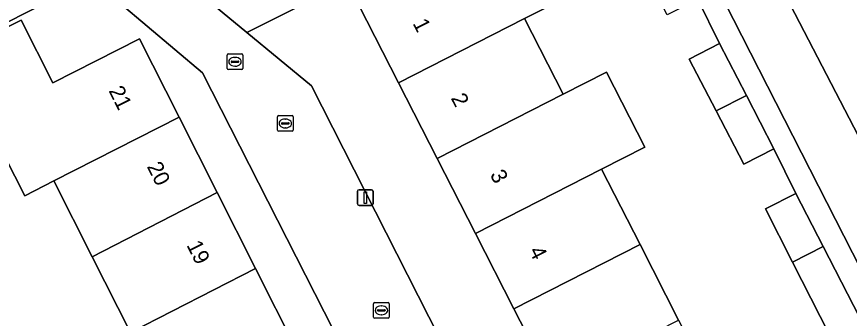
# Model space of a CAD drawing. Extents: x 158455 to 159797, y 387218 to 388672.
# Drawn here: x 159101.4 to 159154.6, y 387798.8 to 387818.1 of the extents above; entities that cross this region are included whole.
import ezdxf

# ---------------------------------------------------------------- set-up
doc = ezdxf.new("R2010")
doc.units = 0
for name, color, linetype in [('IMGEO_Erf', 7, 'Continuous'), ('IMGEO_Fietspad_gesloten', 7, 'Continuous'), ('IMGEO_Groenvoorziening', 7, 'Continuous'), ('IMGEO_Kolk', 7, 'Continuous'), ('IMGEO_Lichtmast', 7, 'Continuous'), ('IMGEO_Pand', 7, 'Continuous'), ('IMGEO_Pand_nummerreeks', 7, 'Continuous'), ('IMGEO_Rijbaan_lokaal_open', 7, 'Continuous'), ('IMGEO_Rioolput', 7, 'Continuous'), ('IMGEO_Voetpad_open', 7, 'Continuous')]:
    doc.layers.add(name, color=color, linetype=linetype)

msp = doc.modelspace()

# ---------------------------------------------------------------- linework, layer by layer
at = {"layer": 'IMGEO_Erf'}
for points in [[(159146.109, 387812.044), (159144.392, 387815.364), (159146.317, 387816.36), (159144.939, 387819.187), (159142.986, 387818.194), (159141.208, 387821.689), (159139.528, 387824.991), (159141.481, 387825.985), (159139.958, 387828.977), (159116.125, 387817.059), (159120.254, 387813.644), (159132.515, 387789.507), (159138.053, 387788.417), (159146.708, 387792.828), (159151.715, 387795.38), (159152.685, 387793.738), (159151.264, 387796.527), (159153.42, 387797.626), (159152.764, 387798.913), (159150.989, 387802.397), (159149.261, 387805.786), (159151.202, 387806.775), (159149.795, 387809.636), (159147.87, 387808.64)], [(159138.786, 387808.322), (159141.247, 387803.508), (159143.709, 387798.694), (159146.296, 387793.634), (159138.246, 387789.518), (159135.65, 387794.595), (159133.186, 387799.414), (159130.726, 387804.225), (159128.279, 387809.011), (159125.814, 387813.833), (159123.278, 387818.793), (159131.328, 387822.909), (159133.402, 387823.97), (159134.513, 387823.582), (159136.666, 387819.371), (159133.867, 387817.943), (159136.329, 387813.128), (159139.097, 387814.534), (159141.542, 387809.723)], [(159113.282, 387814.48), (159106.206, 387820.459), (159092.791, 387813.673), (159094.46, 387810.225), (159092.457, 387809.255), (159095.646, 387802.766), (159096.135, 387800.968), (159098.415, 387801.099), (159098.562, 387798.543), (159098.849, 387793.531), (159096.569, 387793.4), (159096.854, 387788.441), (159100.741, 387788.649), (159100.859, 387786.445), (159103.731, 387786.611), (159109.748, 387786.958), (159109.459, 387790.338), (159122.076, 387796.798), (159122.24, 387796.882)], [(159099.358, 387811.655), (159098.477, 387811.21), (159096.457, 387815.209), (159101.688, 387817.851), (159103.708, 387813.852), (159109.259, 387816.656), (159111.784, 387811.658), (159114.224, 387806.828), (159116.674, 387801.979), (159119.248, 387796.884), (159111.233, 387792.835), (159109.221, 387791.818), (159109.208, 387790.967), (159105.295, 387790.761), (159103.165, 387794.978), (159106.053, 387796.436), (159108.73, 387797.788), (159108.673, 387797.901), (159106.231, 387802.735), (159103.787, 387807.574), (159101.927, 387806.624)]]:
    msp.add_lwpolyline(points, close=True, dxfattribs=at)
at = {"layer": 'IMGEO_Fietspad_gesloten'}
msp.add_lwpolyline([(159122.088, 387884.38), (159118.274, 387882.287), (159123.298, 387872.418), (159125.25, 387868.582), (159138.689, 387842.381), (159140.744, 387838.345), (159142.468, 387834.978), (159160.411, 387800.428), (159161.298, 387798.72), (159161.45, 387798.427), (159170.209, 387780.879), (159174.688, 387783.205), (159166.352, 387798.789), (159151.43, 387828.052), (159150.589, 387829.666), (159141.895, 387846.356), (159141.306, 387847.487), (159125.534, 387877.765)], close=True, dxfattribs=at)
at = {"layer": 'IMGEO_Groenvoorziening'}
msp.add_lwpolyline([(159142.468, 387834.978), (159139.309, 387833.422), (159141.242, 387829.632), (159156.997, 387798.734), (159160.411, 387800.428)], close=True, dxfattribs=at)
at = {"layer": 'IMGEO_Kolk'}
for p, q in [((159114.934, 387815.688), (159115.786, 387815.688)), ((159114.859, 387814.762), (159114.859, 387815.614)), ((159115.118, 387815.182), (159115.118, 387815.194)), ((159115.556, 387815.145), (159115.158, 387815.145)), ((159115.161, 387815.231), (159115.559, 387815.231)), ((159115.347, 387815.468), (159115.372, 387815.468)), ((159115.602, 387815.194), (159115.602, 387815.182)), ((159115.86, 387815.614), (159115.86, 387814.762)), ((159115.786, 387814.688), (159114.934, 387814.688)), ((159115.37, 387814.908), (159115.345, 387814.908)), ((159124.217, 387798.884), (159124.217, 387799.736)), ((159124.292, 387799.81), (159125.144, 387799.81)), ((159125.218, 387799.736), (159125.218, 387798.884)), ((159124.476, 387799.304), (159124.476, 387799.316)), ((159124.914, 387799.267), (159124.516, 387799.267)), ((159124.519, 387799.353), (159124.917, 387799.353)), ((159124.705, 387799.59), (159124.73, 387799.59)), ((159124.96, 387799.316), (159124.96, 387799.304)), ((159125.144, 387798.81), (159124.292, 387798.81)), ((159124.728, 387799.03), (159124.703, 387799.03))]:
    msp.add_line(p, q, dxfattribs=at)
for points in [[(159114.934, 387815.688), (159115.786, 387815.688)], [(159114.859, 387814.762), (159114.859, 387815.614)], [(159115.86, 387815.614), (159115.86, 387814.762)], [(159115.786, 387814.688), (159114.934, 387814.688)], [(159124.217, 387798.884), (159124.217, 387799.736)], [(159124.292, 387799.81), (159125.144, 387799.81)], [(159125.218, 387799.736), (159125.218, 387798.884)], [(159125.144, 387798.81), (159124.292, 387798.81)]]:
    msp.add_lwpolyline(points, dxfattribs=at)
for centre, radius, start, end in [((159114.936, 387815.612), 0.0765, 91.552, 178.448), ((159114.936, 387815.612), 0.0765, 91.552, 178.448), ((159115.784, 387815.612), 0.0765, 1.552, 88.448), ((159115.784, 387815.612), 0.0765, 1.552, 88.448), ((159115.158, 387815.191), 0.0403, 85.8775, 175.7526), ((159115.155, 387815.181), 0.0366, 178.938, 274.7102), ((159115.559, 387815.188), 0.043, 264.8664, 352.4533), ((159115.563, 387815.193), 0.0386, 1.7309, 96.639), ((159114.936, 387814.764), 0.0765, 181.552, 268.448), ((159114.936, 387814.764), 0.0765, 181.552, 268.448), ((159115.784, 387814.764), 0.0765, 271.552, 358.448), ((159115.784, 387814.764), 0.0765, 271.552, 358.448), ((159124.294, 387799.734), 0.0765, 91.552, 178.448), ((159124.294, 387799.734), 0.0765, 91.552, 178.448), ((159125.142, 387799.734), 0.0765, 1.552, 88.448), ((159125.142, 387799.734), 0.0765, 1.552, 88.448), ((159124.516, 387799.313), 0.0403, 85.8775, 175.7526), ((159124.513, 387799.303), 0.0366, 178.938, 274.7102), ((159124.917, 387799.31), 0.043, 264.8664, 352.4533), ((159124.921, 387799.315), 0.0386, 1.7309, 96.639), ((159124.294, 387798.886), 0.0765, 181.552, 268.448), ((159124.294, 387798.886), 0.0765, 181.552, 268.448), ((159125.142, 387798.886), 0.0765, 271.552, 358.448), ((159125.142, 387798.886), 0.0765, 271.552, 358.448)]:
    msp.add_arc(centre, radius, start, end, dxfattribs=at)
for centre, major_axis, ratio, start_param, end_param in [((159115.346, 387815.188), (-0.387, 0.002), 0.722429, 4.712389, 7.853982), ((159115.371, 387815.188), (-0.39, 0.002), 0.717154, 1.570796, 4.712389), ((159124.704, 387799.31), (-0.387, 0.002), 0.722429, 4.712389, 7.853982), ((159124.729, 387799.31), (-0.39, 0.002), 0.717154, 1.570796, 4.712389)]:
    msp.add_ellipse(centre, major_axis=major_axis, ratio=ratio, start_param=start_param, end_param=end_param, dxfattribs=at)
at = {"layer": 'IMGEO_Lichtmast'}
for p, q in [((159123.19, 387806.116), (159123.19, 387806.916)), ((159123.19, 387806.916), (159123.19, 387806.116)), ((159123.29, 387807.016), (159124.08, 387807.016)), ((159124.08, 387807.016), (159123.29, 387807.016)), ((159124.18, 387806.916), (159124.18, 387806.116)), ((159124.18, 387806.116), (159124.18, 387806.916)), ((159124.08, 387806.016), (159123.29, 387806.016)), ((159123.29, 387806.016), (159124.08, 387806.016))]:
    msp.add_line(p, q, dxfattribs=at)
msp.add_lwpolyline([(159123.61, 387806.891), (159123.76, 387806.891), (159123.76, 387806.141), (159123.61, 387806.141), (159123.61, 387806.891)], dxfattribs=at)
for centre, start, end in [((159123.29, 387806.916), 90, 180), ((159123.29, 387806.916), 90, 180), ((159124.08, 387806.916), 0, 90), ((159124.08, 387806.916), 360, 90), ((159123.29, 387806.116), 180, 270), ((159123.29, 387806.116), 180, 270), ((159124.08, 387806.116), 270, 0), ((159124.08, 387806.116), 270, 0)]:
    msp.add_arc(centre, 0.1, start, end, dxfattribs=at)
at = {"layer": 'IMGEO_Pand'}
for points in [[(159131.328, 387822.909), (159123.278, 387818.793), (159125.814, 387813.833), (159133.867, 387817.943), (159136.666, 387819.371), (159134.513, 387823.582), (159133.402, 387823.97)], [(159111.784, 387811.658), (159109.259, 387816.656), (159103.708, 387813.852), (159101.688, 387817.851), (159096.457, 387815.209), (159098.477, 387811.21), (159099.358, 387811.655), (159101.927, 387806.624), (159103.787, 387807.574)], [(159136.329, 387813.128), (159133.867, 387817.943), (159125.814, 387813.833), (159128.279, 387809.011)], [(159146.109, 387812.044), (159148.041, 387813.027), (159146.317, 387816.36), (159144.392, 387815.364)], [(159136.329, 387813.128), (159128.279, 387809.011), (159130.726, 387804.225), (159138.786, 387808.322), (159141.542, 387809.723), (159139.097, 387814.534)], [(159146.109, 387812.044), (159147.87, 387808.64), (159149.795, 387809.636), (159148.041, 387813.027)], [(159111.784, 387811.658), (159103.787, 387807.574), (159106.231, 387802.735), (159114.224, 387806.828)], [(159133.186, 387799.414), (159141.247, 387803.508), (159138.786, 387808.322), (159130.726, 387804.225)], [(159106.231, 387802.735), (159108.673, 387797.901), (159116.674, 387801.979), (159114.224, 387806.828)], [(159150.989, 387802.397), (159152.942, 387803.39), (159151.202, 387806.775), (159149.261, 387805.786)], [(159133.186, 387799.414), (159135.65, 387794.595), (159143.709, 387798.694), (159141.247, 387803.508)], [(159152.942, 387803.39), (159150.989, 387802.397), (159152.764, 387798.913), (159153.42, 387797.626), (159151.264, 387796.527), (159152.685, 387793.738), (159156.82, 387795.845)], [(159116.674, 387801.979), (159108.673, 387797.901), (159108.73, 387797.788), (159106.053, 387796.436), (159103.165, 387794.978), (159105.295, 387790.761), (159109.208, 387790.967), (159109.221, 387791.818), (159111.233, 387792.835), (159119.248, 387796.884)]]:
    msp.add_lwpolyline(points, close=True, dxfattribs=at)
at = {"layer": 'IMGEO_Rijbaan_lokaal_open'}
msp.add_lwpolyline([(159127.073, 387854.722), (159136.509, 387836.307), (159111.482, 387823.018), (159109.81, 387822.282), (159116.125, 387817.059), (159139.958, 387828.977), (159141.242, 387829.632), (159139.309, 387833.422), (159142.468, 387834.978), (159140.744, 387838.345), (159137.775, 387836.856), (159123.941, 387863.864)], dxfattribs=at)
for points in [[(159141.242, 387829.632), (159139.958, 387828.977), (159141.481, 387825.985), (159143.159, 387822.686), (159144.939, 387819.187), (159146.317, 387816.36), (159148.041, 387813.027), (159149.795, 387809.636), (159151.202, 387806.775), (159152.942, 387803.39), (159156.82, 387795.845), (159156.896, 387795.699), (159152.668, 387793.577), (159153.684, 387791.8), (159158.684, 387794.4), (159159.157, 387794.646), (159157.912, 387796.995), (159161.298, 387798.72), (159160.411, 387800.428), (159156.997, 387798.734)], [(159120.254, 387813.644), (159116.125, 387817.059), (159109.81, 387822.282), (159106.206, 387820.459), (159113.282, 387814.48), (159122.24, 387796.882), (159122.076, 387796.798), (159122.34, 387796.285), (159124.593, 387791.901), (159113.758, 387786.333), (159113.331, 387787.164), (159109.748, 387786.958), (159103.731, 387786.611), (159103.893, 387784.597), (159104.211, 387780.635), (159139.959, 387782.716), (159154.51, 387790.06), (159153.684, 387791.8), (159152.668, 387793.577), (159152.685, 387793.738), (159151.715, 387795.38), (159146.708, 387792.828), (159138.053, 387788.417), (159132.515, 387789.507)]]:
    msp.add_lwpolyline(points, close=True, dxfattribs=at)
at = {"layer": 'IMGEO_Rioolput'}
for p, q in [((159118.075, 387810.822), (159118.075, 387811.674)), ((159118.15, 387811.748), (159119.002, 387811.748)), ((159118.563, 387811.528), (159118.588, 387811.528)), ((159119.076, 387811.674), (159119.076, 387810.822)), ((159118.334, 387811.242), (159118.334, 387811.254)), ((159118.772, 387811.205), (159118.374, 387811.205)), ((159118.377, 387811.291), (159118.775, 387811.291)), ((159118.586, 387810.968), (159118.561, 387810.968)), ((159118.818, 387811.254), (159118.818, 387811.242)), ((159119.002, 387810.748), (159118.15, 387810.748))]:
    msp.add_line(p, q, dxfattribs=at)
for points in [[(159118.075, 387810.822), (159118.075, 387811.674)], [(159118.15, 387811.748), (159119.002, 387811.748)], [(159119.076, 387811.674), (159119.076, 387810.822)], [(159119.002, 387810.748), (159118.15, 387810.748)]]:
    msp.add_lwpolyline(points, dxfattribs=at)
for centre, radius, start, end in [((159118.152, 387811.672), 0.0765, 91.552, 178.448), ((159118.152, 387811.672), 0.0765, 91.552, 178.448), ((159119, 387811.672), 0.0765, 1.552, 88.448), ((159119, 387811.672), 0.0765, 1.552, 88.448), ((159118.374, 387811.251), 0.0403, 85.8775, 175.7526), ((159118.371, 387811.241), 0.0366, 178.938, 274.7102), ((159118.775, 387811.248), 0.043, 264.8664, 352.4533), ((159118.779, 387811.253), 0.0386, 1.7309, 96.639), ((159118.152, 387810.824), 0.0765, 181.552, 268.448), ((159118.152, 387810.824), 0.0765, 181.552, 268.448), ((159119, 387810.824), 0.0765, 271.552, 358.448), ((159119, 387810.824), 0.0765, 271.552, 358.448)]:
    msp.add_arc(centre, radius, start, end, dxfattribs=at)
for centre, major_axis, ratio, start_param, end_param in [((159118.562, 387811.248), (-0.387, 0.002), 0.722429, 4.712389, 7.853982), ((159118.587, 387811.248), (-0.39, 0.002), 0.717154, 1.570796, 4.712389)]:
    msp.add_ellipse(centre, major_axis=major_axis, ratio=ratio, start_param=start_param, end_param=end_param, dxfattribs=at)
at = {"layer": 'IMGEO_Voetpad_open'}
msp.add_lwpolyline([(159084.91, 387816.257), (159087.141, 387810.941), (159080.324, 387809.292), (159074.298, 387808.375), (159069.994, 387808.102), (159069.778, 387812.091), (159064.976, 387811.829), (159065.131, 387808.962), (159065.938, 387809.009), (159067.081, 387807.066), (159067.137, 387806.107), (159074.492, 387806.573), (159080.674, 387807.513), (159087.85, 387809.249), (159091.585, 387811.056), (159090.788, 387812.703), (159092.791, 387813.673), (159106.206, 387820.459), (159109.81, 387822.282), (159111.482, 387823.018), (159096.822, 387850.902)], dxfattribs=at)

# ---------------------------------------------------------------- texts
at = {"layer": 'IMGEO_Pand_nummerreeks'}
for s, rotation, p in [('1', 297.0778, (159126.695, 387817.644)), ('21', 296.8033, (159107.259, 387813.343)), ('2', 297.0802, (159129.137, 387812.868)), ('20', 296.8033, (159109.706, 387808.498)), ('3', 297.0802, (159131.633, 387807.987)), ('19', 296.8033, (159112.244, 387803.476)), ('4', 297.0802, (159134.127, 387803.108))]:
    msp.add_text(s, height=1, rotation=rotation, dxfattribs=at).set_placement(p)

doc.saveas('drawing.dxf')
